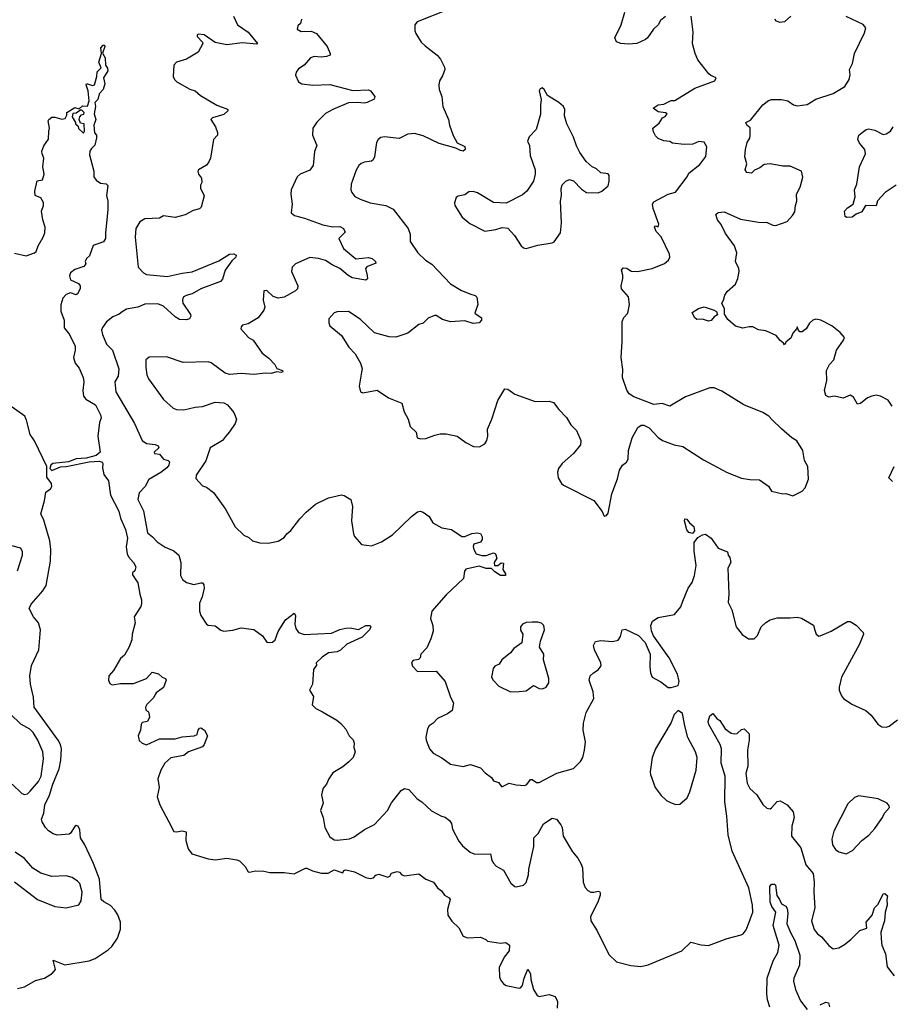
# Model space of a CAD drawing. Extents: x 2087054 to 2277909, y 548907 to 753496.
# Tile 355 of 444: x 2204251 to 2210331, y 711543 to 718412. Entities that reach past the tile are written whole.
import ezdxf

# ---------------------------------------------------------------- set-up
doc = ezdxf.new("R2010")
doc.units = 0

msp = doc.modelspace()

# ---------------------------------------------------------------- linework, layer by layer
at = {"layer": '0CON20XD'}
for points in [[(2205741.2, 718435), (2205771.4, 718375), (2205844.4, 718325), (2205910, 718245), (2205905, 718241.2), (2205805, 718251.1), (2205695.6, 718235.6), (2205615, 718252), (2205538.8, 718305), (2205498.8, 718311.2), (2205490, 718305), (2205490, 718295), (2205526.7, 718255), (2205527.5, 718245), (2205495.6, 718184.4), (2205413.6, 718136.4), (2205343.6, 718116.4), (2205326, 718095), (2205320.6, 718015), (2205330, 717995), (2205347.6, 717977.6), (2205437.3, 717927.3), (2205475.7, 717915.7), (2205512.4, 717882.4), (2205625, 717816), (2205656.2, 717803.8), (2205695, 717790), (2205702.5, 717785), (2205703.3, 717775), (2205675, 717750.8), (2205595, 717726.2), (2205583.3, 717715), (2205616.2, 717665), (2205630, 717625), (2205630, 717605), (2205602.5, 717575), (2205582.5, 717445), (2205570.7, 717419.3), (2205553.9, 717396.1), (2205497.5, 717365), (2205493.3, 717355), (2205497.5, 717335), (2205520, 717305), (2205522.5, 717275), (2205513, 717257), (2205513, 717237), (2205538.3, 717181.7), (2205517.3, 717102.7), (2205505, 717091.2), (2205460.5, 717079.5), (2205405, 717049.2), (2205335, 717031.4), (2205255, 717043.8), (2205225, 717028), (2205125, 717023.1), (2205089.3, 717000.7), (2205061.5, 716955), (2205055.5, 716895), (2205076.9, 716685), (2205114.5, 716645), (2205135, 716633.2), (2205280.3, 716620.3)], [(2207235, 718480), (2207023.9, 718396.1), (2207007.5, 718375), (2207006.7, 718335), (2207013.3, 718315), (2207052.5, 718255), (2207078.3, 718228.3), (2207162.5, 718165), (2207186.1, 718136.1), (2207215, 718080), (2207216.4, 718063.6), (2207200.7, 718019.3), (2207180, 717985), (2207174, 717955), (2207178, 717925), (2207196, 717875), (2207202.2, 717805), (2207242.2, 717715), (2207248.1, 717675), (2207275, 717603.8), (2207302.7, 717552.7), (2207355, 717526.7), (2207358.8, 717505), (2207345, 717494.2), (2207325, 717498), (2207294.2, 717514.2), (2207177.8, 717547.8), (2207065, 717600.6), (2207005, 717618.1), (2206957.9, 717612.1), (2206897.6, 717582.4), (2206795.8, 717594.2), (2206770.9, 717589.1), (2206751.2, 717575), (2206740, 717555), (2206726.9, 717455), (2206717.5, 717435), (2206704.4, 717425.6), (2206655, 717417.1), (2206632.7, 717407.3), (2206616.5, 717393.5), (2206597.4, 717362.6), (2206563.1, 717265), (2206561.9, 717225), (2206568.6, 717205), (2206588.5, 717178.5), (2206625, 717158.6), (2206695, 717134.4), (2206805, 717115.6), (2206855, 717090), (2206961.4, 716955), (2206974.2, 716915), (2206974.3, 716865), (2207028.6, 716785), (2207082.5, 716735), (2207126.8, 716706.8), (2207255, 716568), (2207333.2, 716523.2), (2207397.1, 716497.1), (2207428.3, 716488.3), (2207438.8, 716475), (2207446.7, 716425), (2207426.7, 716365), (2207471.5, 716331.5), (2207471.5, 716315), (2207455, 716296.5), (2207415, 716291.5), (2207355, 716310.5), (2207255, 716304.7), (2207199.3, 716319.3), (2207155, 716347.5), (2207145, 716347.5), (2207099.5, 716330.5), (2207066.1, 716293.9), (2207034.3, 716285.7), (2206958, 716225), (2206875, 716197.8), (2206829.1, 716199.1), (2206725, 716227.5), (2206625, 716322), (2206545, 716376.2), (2206465, 716373.8), (2206444.2, 716365.8), (2206406.7, 716325), (2206406.4, 716296.4), (2206413.3, 716275), (2206495, 716207.5), (2206547, 716127), (2206590.7, 716080.7), (2206628.8, 716015), (2206638.8, 715975), (2206635, 715952.5), (2206620, 715855), (2206627.5, 715815), (2206645, 715808.8), (2206745, 715826.2), (2206823.9, 715773.9), (2206916.1, 715736.1), (2206933.3, 715675), (2206960, 715625), (2206975, 715572.5), (2207016.7, 715535), (2207022.5, 715495), (2207047, 715487), (2207085, 715490), (2207145.9, 715514.1), (2207185, 715522.5), (2207225, 715522.9), (2207302.5, 715505), (2207363, 715463), (2207417.5, 715435), (2207458.8, 715431.2), (2207495, 715453.3), (2207508.8, 715475), (2207515.7, 715505), (2207513.8, 715555), (2207545.5, 715624.5), (2207585.7, 715755), (2207634.5, 715835.5), (2207655, 715834.3), (2207705, 715799.2), (2207847.1, 715747.1), (2207945, 715750), (2207975, 715742), (2208011.4, 715691.4), (2208065.4, 715635.4), (2208096, 715585), (2208136, 715545), (2208166.2, 715475), (2208163.8, 715445), (2208115, 715386), (2208035.6, 715314.4), (2208010, 715280), (2208002.5, 715255), (2208006, 715215), (2208031.2, 715175), (2208045, 715163.8), (2208255, 715056.7), (2208315, 714980), (2208328.3, 714948.3), (2208345, 714952.5), (2208355, 714970), (2208380.6, 715105), (2208421.4, 715208.6), (2208435, 715268.8), (2208455, 715304), (2208483.8, 715325), (2208496, 715345), (2208496.9, 715405), (2208524.4, 715495.6), (2208562.3, 715567.7), (2208585, 715582.5), (2208605, 715582.5), (2208642.5, 715565), (2208705, 715496.7), (2208735, 715476.2), (2208815.7, 715445.7), (2208876.7, 715435), (2209020.7, 715340.7), (2209185, 715252.5), (2209285, 715213.1), (2209345, 715203.1), (2209412.3, 715202.3), (2209475, 715157.5), (2209495, 715123.3), (2209573.9, 715103.9), (2209595, 715106.7), (2209645, 715090), (2209708.3, 715121.7), (2209730, 715145), (2209753, 715207), (2209747.5, 715295), (2209725.9, 715335.9), (2209713.3, 715405), (2209673, 715473), (2209637.5, 715495), (2209565, 715556.2), (2209500.4, 715620.4), (2209476, 715645), (2209435, 715670.8), (2209303.3, 715725), (2209149.7, 715819.7), (2209095, 715843.8), (2209065, 715843.3), (2208895, 715781.2), (2208785, 715716.2), (2208733, 715733), (2208675, 715726.7), (2208535, 715780), (2208502.3, 715802.3), (2208486.1, 715826.1), (2208456.7, 715915), (2208457.7, 715972.3), (2208445.7, 716055), (2208452.9, 716165), (2208452.9, 716305), (2208465.6, 716334.4), (2208494, 716365), (2208504.2, 716425.8), (2208497.8, 716477.8), (2208447.8, 716535), (2208445.5, 716555), (2208458.5, 716605), (2208458.2, 716628.2), (2208449.2, 716665), (2208459.5, 716680.5), (2208485, 716678.6), (2208517.1, 716657.1), (2208560, 716655), (2208663.9, 716676.1), (2208748.3, 716711.7), (2208776.7, 716735), (2208786, 716755), (2208784.2, 716775), (2208725.9, 716895.9), (2208690, 716935), (2208680, 716965), (2208685, 716972.5), (2208705, 716967.5), (2208709.2, 716985), (2208670, 717095), (2208665.8, 717125), (2208675, 717141.2), (2208773.3, 717195), (2208825, 717208), (2208906, 717315), (2208919.2, 717340.8), (2208995, 717401.2), (2209036.1, 717456.1), (2209044, 717525), (2209025, 717556), (2208987.7, 717562.3), (2208945.9, 717544.1), (2208885, 717542), (2208805, 717551.2), (2208785, 717562.5), (2208745, 717566.2), (2208705, 717583.8), (2208685, 717602.5), (2208671.7, 717628.3), (2208667.5, 717655), (2208711.2, 717688.8), (2208734.1, 717725.9), (2208753, 717737), (2208767.5, 717755), (2208755, 717762.5), (2208705, 717768.8), (2208670, 717795), (2208705, 717816.7), (2208745, 717823.3), (2208795, 717846.7), (2208821.7, 717848.3), (2208961.2, 717935), (2209100, 717985), (2209110, 718005), (2209071.7, 718021.7), (2209057.5, 718035), (2208982.4, 718132.4), (2208962.9, 718175), (2208944.3, 718245), (2208948.6, 718325), (2208935.8, 718435)], [(2208445, 718246), (2208415, 718256.2), (2208402.5, 718285), (2208445.6, 718375), (2208472.9, 718465)], [(2208755.8, 718434.2), (2208721.2, 718405), (2208703.8, 718375), (2208671.2, 718345), (2208631.2, 718285), (2208617, 718273), (2208555, 718246.2), (2208495, 718241.2), (2208445, 718246)], [(2209840, 716315), (2209805, 716323.3), (2209783.9, 716316.1), (2209760, 716295), (2209736.7, 716255), (2209710, 716235), (2209692.5, 716235), (2209682.5, 716245), (2209675, 716270), (2209672.5, 716257.5), (2209644, 716225), (2209630.7, 716189.3), (2209597.5, 716165), (2209585, 716142.5), (2209580, 716155), (2209555, 716173.3), (2209527.3, 716207.3), (2209455, 716241.2), (2209405, 716248.8), (2209365, 716268.8), (2209340.5, 716269.5), (2209295, 716259.2), (2209242.9, 716272.9), (2209190.9, 716320.9), (2209167.9, 716357.9), (2209166.9, 716395), (2209149.2, 716435), (2209161.2, 716455), (2209169.3, 716490.7), (2209186.7, 716515), (2209245, 716567.5), (2209261.2, 716605), (2209270, 716655), (2209266.4, 716676.4), (2209243.3, 716725), (2209252.5, 716785), (2209236, 716835), (2209175, 716920), (2209145, 716982), (2209118, 717015), (2209107.5, 717052.5), (2209123.6, 717066.4), (2209165, 717070.8), (2209279.2, 717019.2), (2209405, 716998.1), (2209465, 716997.1), (2209505, 716978), (2209525, 716976), (2209605, 717003.8), (2209642.5, 717045), (2209657.7, 717072.3), (2209662, 717115), (2209672, 717145), (2209670, 717195), (2209695, 717242.5), (2209713.6, 717313.6), (2209703.9, 717353.9), (2209625, 717390), (2209575, 717390), (2209485, 717407.1), (2209445, 717400.8), (2209412.7, 717377.3), (2209377.7, 717362.3), (2209355, 717342), (2209322.5, 717345), (2209312, 717365), (2209323.3, 717405), (2209310, 717455), (2209314, 717505), (2209325.9, 717554.1), (2209343.9, 717586.1), (2209347.5, 717605), (2209347, 717657), (2209323.3, 717675), (2209316.7, 717695), (2209349.3, 717710.7), (2209435, 717817.5), (2209475, 717847.1), (2209495.8, 717854.2), (2209565, 717854.4), (2209608.8, 717845), (2209648.7, 717818.7), (2209675, 717811.5), (2209745, 717820.9), (2209805, 717856.9), (2209925, 717896), (2210006.7, 717945), (2210036.7, 717995), (2210043.6, 718026.4), (2210038.8, 718065), (2210059.2, 718105), (2210073.6, 718176.4), (2210145, 718320), (2210153.8, 718355), (2210135, 718378.8), (2210015, 718434.2)], [(2209630, 718435), (2209585, 718396), (2209553, 718393), (2209531.2, 718401.2), (2209518.8, 718415)], [(2206217.5, 718415), (2206210, 718385), (2206191.7, 718368.3), (2206186.7, 718345), (2206215, 718330), (2206285, 718332), (2206321.2, 718315), (2206395.8, 718225), (2206417.5, 718175), (2206416.1, 718163.9), (2206390, 718155), (2206355, 718149.2), (2206305, 718155.6), (2206280, 718145), (2206235.5, 718094.5), (2206195, 718068.8), (2206178.8, 718045), (2206173.9, 718023.9), (2206195, 717977.5), (2206220, 717965), (2206295.8, 717955.8), (2206415, 717960), (2206575, 717918.5), (2206683, 717923), (2206697.5, 717915), (2206728.6, 717875), (2206723, 717857), (2206675, 717833.3), (2206655, 717828.1), (2206604.5, 717834.5), (2206545, 717830.6), (2206435, 717786), (2206385, 717756.7), (2206323, 717697), (2206296, 717655), (2206293.1, 717605), (2206322.9, 717535), (2206307.9, 717492.1), (2206299.2, 717395), (2206275, 717361.2), (2206207.5, 717335), (2206186.7, 717315), (2206145.6, 717225), (2206141.9, 717195), (2206151.4, 717125), (2206144.2, 717064.2), (2206167.5, 717045), (2206237.4, 717027.4), (2206365, 716981.4), (2206435, 716966.7), (2206485, 716967.8), (2206510, 716955), (2206521.7, 716928.3), (2206476.7, 716885), (2206509.2, 716815), (2206595, 716744.3), (2206685, 716753.6), (2206709.2, 716745), (2206733.3, 716725), (2206735, 716713.3), (2206673.5, 716686.5), (2206663.4, 716676.6), (2206674.1, 716625.9), (2206677.1, 716602.9), (2206665.8, 716594.2), (2206570.6, 716610.6), (2206539.4, 716629.4), (2206485, 716676.2), (2206430.3, 716700.3), (2206385, 716731.9), (2206336.4, 716746.4), (2206275, 716752.9), (2206175, 716707.5), (2206152, 716685), (2206146, 716655), (2206190.6, 716555), (2206188.6, 716535), (2206175, 716519.2), (2206095, 716476), (2206055, 716470), (2206019.5, 716479.5), (2205975, 716522.5), (2205955, 716520), (2205950, 716455), (2205960, 716405), (2205953.3, 716385), (2205915, 716331.2), (2205845, 716288.8), (2205805, 716280), (2205795, 716270), (2205793.3, 716255), (2205846.7, 716195), (2205880, 716175), (2205941.2, 716085), (2205989.2, 716049.2), (2206030, 716005), (2206045, 715977.5), (2206083.3, 715965), (2206086.2, 715955), (2206075, 715950), (2206043.8, 715953.8)], [(2204422.5, 717335), (2204412.5, 717385), (2204420, 717445), (2204406.7, 717475), (2204406.4, 717493.6), (2204419.3, 717530.7), (2204453, 717577), (2204453.8, 717635), (2204460, 717655), (2204450, 717705), (2204453.3, 717715), (2204475, 717732.5), (2204495, 717732.5), (2204545, 717717.5), (2204567, 717723), (2204580, 717745), (2204580, 717765), (2204635, 717800), (2204665, 717790), (2204688.3, 717811.7), (2204725, 717807.5), (2204736.2, 717845), (2204728.1, 717915), (2204713.9, 717956.1), (2204716.7, 717963.3), (2204725, 717964), (2204758, 717952), (2204772, 717958), (2204790, 718015), (2204792, 718048), (2204820, 718075), (2204804, 718115), (2204822.5, 718175), (2204816.2, 718215), (2204832.5, 718235), (2204843, 718233), (2204843.8, 718225), (2204828.3, 718178.3), (2204846.2, 718145), (2204850, 718095), (2204863.9, 718073.9), (2204866.7, 718055), (2204836.2, 718005), (2204843.8, 717965), (2204833.3, 717925), (2204806.4, 717893.6), (2204796.7, 717855), (2204776.2, 717835), (2204780.8, 717805), (2204770.8, 717755), (2204782.5, 717715), (2204768.8, 717675), (2204772.5, 717622.5), (2204786.7, 717606.7), (2204787.7, 717587.7), (2204775, 717536.7), (2204752.5, 717512.5), (2204740, 717495), (2204738.3, 717468.3), (2204767.1, 717355), (2204768, 717315), (2204785, 717291.2), (2204815, 717271.2), (2204855, 717266.2), (2204865.8, 717255), (2204856.2, 717185), (2204866.2, 717145), (2204865.8, 717085), (2204848.6, 716925), (2204850, 716885), (2204835, 716861.2), (2204763.6, 716836.4), (2204737.5, 716765), (2204717.5, 716745), (2204707.5, 716725), (2204711.7, 716708.3), (2204699.3, 716690.7), (2204635, 716668.8), (2204606, 716645), (2204598, 716625), (2204605, 716597.5), (2204661.7, 716571.7), (2204673.3, 716555), (2204673.3, 716535), (2204655, 716500), (2204645, 716492.5), (2204605, 716506.2), (2204574.5, 716495.5), (2204552, 716468), (2204538, 716422), (2204538, 716378), (2204560, 716315), (2204561.7, 716261.7), (2204598.8, 716215), (2204638.8, 716135), (2204638.8, 716105), (2204626.7, 716055), (2204637.5, 716015), (2204665, 715980), (2204693.8, 715915), (2204699.2, 715885), (2204691.8, 715825), (2204695.8, 715785), (2204711.2, 715765), (2204780, 715725), (2204815.7, 715654.3), (2204818.1, 715635), (2204807.6, 715602.4), (2204796.9, 715505), (2204812.2, 715395), (2204785, 715372.2), (2204715, 715353.1), (2204645, 715347.8), (2204592.2, 715327.8), (2204482.5, 715315), (2204468.6, 715305), (2204461.7, 715281.7), (2204475, 715266.2), (2204535, 715291.9), (2204575, 715294.4), (2204735, 715328.1), (2204805, 715332.9), (2204826.2, 715325), (2204832, 715315), (2204828.8, 715285), (2204837.6, 715237.6), (2204870.8, 715195), (2204884.5, 715094.5), (2204943, 714983), (2204954.2, 714935), (2204989.5, 714855), (2205002.2, 714795), (2204992.7, 714735), (2205000, 714685), (2205010, 714665), (2205045.8, 714625), (2205060, 714595), (2205053.6, 714566.4), (2205038.3, 714551.7), (2205038.3, 714538.3), (2205075, 714482.5), (2205088.1, 714405), (2205101.4, 714365), (2205101.7, 714338.3), (2205095, 714317.5), (2205050, 714245), (2205056.2, 714205), (2205035.8, 714125), (2205034.2, 714085), (2205015, 714037.5), (2204982.3, 713977.7), (2204953.8, 713955), (2204905, 713871.2), (2204872.5, 713835), (2204870, 713805), (2204880.5, 713780.5), (2204895, 713770.8), (2204955, 713780), (2205045, 713780.8), (2205135, 713816.7), (2205175, 713860), (2205219.3, 713849.3), (2205244, 713824), (2205267.5, 713815), (2205272.5, 713805), (2205255, 713752.5), (2205202.5, 713715), (2205196, 713704), (2205185.9, 713684.1), (2205137.5, 713635), (2205127.5, 713615), (2205130, 713595), (2205146.4, 713586.4), (2205152.5, 713575), (2205157.5, 713545), (2205142.5, 713515), (2205105, 713507.5), (2205098.8, 713495), (2205094.2, 713455), (2205078.1, 713415), (2205083.8, 713383.8), (2205105, 713364), (2205135, 713352.9), (2205225.6, 713394.4), (2205335, 713395.6), (2205385, 713409.1), (2205467.5, 713415), (2205488.8, 713425), (2205496, 713455), (2205505, 713468.8), (2205515, 713471.2), (2205540, 713455), (2205560, 713415), (2205538.2, 713355), (2205525, 713339.6), (2205428.8, 713305), (2205395, 713278), (2205305, 713261.4), (2205264.5, 713225), (2205236.2, 713175), (2205214.6, 713115), (2205224.5, 713055), (2205210.2, 712990.2), (2205228.5, 712935), (2205291.5, 712815), (2205325, 712748.8), (2205345, 712746), (2205385, 712753.8), (2205412.5, 712745), (2205408.8, 712685), (2205426.4, 712626.4), (2205451.7, 712591.7), (2205565, 712557.5), (2205615, 712550), (2205695, 712561.2), (2205765, 712551.2), (2205785, 712543.3), (2205823.3, 712505), (2205845, 712467.5), (2205853.9, 712463.9), (2205895, 712473.3), (2205955, 712472.5), (2205995, 712463.3), (2206095, 712463.3), (2206165, 712452.5), (2206245, 712492.5), (2206255, 712492.5), (2206293, 712473), (2206355, 712457.5), (2206401.7, 712458.3), (2206445, 712480), (2206505, 712460), (2206512.5, 712475), (2206525, 712480), (2206587.3, 712467.3), (2206665, 712426.7), (2206695, 712420), (2206720, 712425), (2206735, 712442.5), (2206755, 712450), (2206819.3, 712430.7), (2206833, 712437), (2206845, 712457.5), (2206885, 712468.8), (2206900, 712465), (2206917, 712447), (2206935, 712440), (2207035, 712452.5), (2207085, 712416.7), (2207137.5, 712395), (2207166.1, 712356.1), (2207194, 712334), (2207213.3, 712305), (2207246.7, 712285), (2207253.3, 712275), (2207234.3, 712205), (2207237.5, 712165), (2207265, 712123.3), (2207315, 712076.2), (2207345, 712018.8), (2207375, 712006), (2207465, 712010), (2207502.5, 711995), (2207515, 711983.8), (2207605, 711968.8), (2207643, 711973), (2207667.5, 711955), (2207666.2, 711915), (2207629.5, 711870.5), (2207595, 711800), (2207598.6, 711735), (2207604.5, 711714.5), (2207625, 711686.2), (2207645, 711674), (2207734.2, 711654.2), (2207745, 711657.5), (2207758.9, 711675), (2207770, 711725), (2207795, 711787.5), (2207814.2, 711755), (2207816.5, 711715), (2207835.6, 711645.6), (2207860, 711605), (2207875, 711596.2), (2207945, 711611.2), (2207985, 711596.2), (2208002.7, 711562.7), (2208000, 711515)], [(2207785, 716814.4), (2207865, 716837.5), (2207965.9, 716854.1), (2207978.6, 716861.4), (2208023.8, 716925), (2208030, 716995), (2208023.8, 717145), (2208030, 717185), (2208027.5, 717235), (2208035, 717260), (2208060, 717285), (2208085, 717297.5), (2208115, 717287.5), (2208170.3, 717230.3), (2208205, 717205.8), (2208285, 717203.3), (2208312.5, 717215), (2208355, 717252.5), (2208363.3, 717285), (2208362.5, 717325), (2208356.4, 717336.4), (2208305, 717343.3), (2208275, 717371.2), (2208243.3, 717385), (2208202.7, 717422.7), (2208158.8, 717485), (2208135, 717532.5), (2208115, 717592.5), (2208066.7, 717685), (2208050.5, 717740.5), (2208054, 717785), (2208043.8, 717805), (2208012.5, 717835), (2207933.6, 717883.6), (2207910, 717925), (2207895, 717936.7), (2207880.5, 717929.5), (2207873.8, 717915), (2207887.5, 717855), (2207883.6, 717816.4), (2207883.6, 717753.6), (2207853.9, 717646.1), (2207805, 717593.3), (2207794, 717565), (2207806.2, 717535), (2207812.5, 717465), (2207845.8, 717365), (2207846, 717335), (2207836, 717285), (2207789.2, 717215), (2207759.1, 717190.9), (2207645, 717132), (2207556.1, 717136.1), (2207445, 717204.2), (2207415, 717212.5), (2207385, 717210), (2207355, 717190), (2207309.3, 717180.7), (2207295, 717170), (2207283.3, 717135), (2207286.7, 717115), (2207336.7, 717035), (2207390.3, 716990.3), (2207496.4, 716936.4), (2207573, 716947), (2207617, 716963), (2207655, 716956.7), (2207702, 716905), (2207748.8, 716835), (2207765, 716820), (2207785, 716814.4)], [(2204695, 717620), (2204702.5, 717635), (2204700, 717685), (2204675, 717690), (2204666.7, 717715), (2204670, 717735), (2204681.7, 717748.3), (2204698.3, 717751.7), (2204700, 717765), (2204685, 717780), (2204675, 717780), (2204645, 717760), (2204621.7, 717758.3), (2204617.5, 717735), (2204640, 717695), (2204640, 717685), (2204658.3, 717668.3), (2204661.7, 717651.7), (2204695, 717620)], [(2210365, 717257.5), (2210288.8, 717205), (2210235, 717147.5), (2210225, 717112.5), (2210150, 717115), (2210125, 717072), (2210085, 717056), (2210057.5, 717035), (2210021.2, 717031.2), (2210009.3, 717039.3), (2210004.4, 717075), (2210025, 717100), (2210065.7, 717124.3), (2210079.2, 717175), (2210073.8, 717225), (2210091.2, 717265), (2210110, 717385), (2210150, 717475), (2210146, 717505), (2210109.6, 717549.6), (2210098.5, 717575), (2210104.3, 717605), (2210128, 717625), (2210155.5, 717644.5), (2210175, 717650.6), (2210215, 717640), (2210275, 717611.4), (2210295, 717614.3), (2210325.3, 717634.7), (2210345, 717664)], [(2204215, 716783.3), (2204295, 716764), (2204355, 716784), (2204366, 716795), (2204380, 716835), (2204415.7, 716895), (2204425.8, 716925), (2204427.5, 716965), (2204411.9, 717015), (2204404, 717075), (2204416.2, 717115), (2204415.9, 717135.9), (2204399.3, 717169.3), (2204360, 717185), (2204357.5, 717215), (2204373, 717287), (2204410, 717295), (2204422.5, 717335)], [(2205280.3, 716620.3), (2205383.2, 716643.2), (2205455, 716652.3), (2205639.6, 716730.4), (2205715, 716776.1), (2205745, 716778.5), (2205760, 716770), (2205759.2, 716755), (2205730.5, 716729.5), (2205683.3, 716665), (2205665, 716602.5), (2205651.2, 716585), (2205515, 716533.1), (2205455, 716498.2), (2205412.4, 716487.6), (2205392.2, 716475), (2205385.5, 716455), (2205390, 716435), (2205442.5, 716355), (2205444.3, 716344.3), (2205434.7, 716325.3), (2205415, 716318.5), (2205365, 716319.4), (2205335, 716338.1), (2205255, 716411.9), (2205215, 716428.2), (2205125, 716427.3), (2205074.6, 716405.4), (2204996.8, 716393.2), (2204966.4, 716373.6), (2204945, 716358), (2204900.3, 716339.7), (2204855.6, 716304.4), (2204828, 716265), (2204822.5, 716245), (2204827.5, 716215), (2204857.4, 716147.4), (2204899.2, 716105), (2204941.5, 715975), (2204937.1, 715925), (2204914.7, 715885), (2204921.8, 715815), (2205051.4, 715595), (2205104.4, 715475), (2205135, 715456), (2205195, 715448.9), (2205217.9, 715437.9), (2205222, 715425), (2205190, 715395), (2205192, 715385), (2205225, 715380.8), (2205255, 715346.2), (2205287.5, 715337.5), (2205296, 715326), (2205292, 715305), (2205278, 715285), (2205236.4, 715253.6), (2205151.1, 715205), (2205126.9, 715155), (2205085, 715111.4), (2205075.3, 715065), (2205114.3, 714985), (2205141.6, 714831.6), (2205176.9, 714805), (2205209.3, 714769.3), (2205265, 714731.8), (2205326, 714706), (2205360, 714675), (2205374.7, 714625), (2205373.1, 714535), (2205386.8, 714506.8), (2205415, 714485.8), (2205465, 714470.6), (2205515, 714484), (2205525, 714482), (2205535, 714470), (2205538.6, 714445), (2205524, 714385), (2205505, 714340), (2205504.4, 714285), (2205514.3, 714255), (2205554.6, 714194.6), (2205565, 714187.5), (2205615, 714182.5), (2205655, 714152), (2205675, 714146), (2205737.7, 714152.3), (2205795, 714170), (2205885, 714156.7), (2205943.9, 714113.9), (2205975, 714070), (2205995, 714067.5), (2206015, 714070), (2206033.3, 714085), (2206055, 714143.3), (2206105.7, 714225), (2206165, 714272.5), (2206175.8, 714255), (2206169.2, 714195), (2206178, 714165), (2206196.4, 714136.4), (2206235, 714123.3), (2206425, 714131.1), (2206485, 714156.5), (2206525, 714165.6), (2206555, 714168.6), (2206615, 714158.1), (2206665, 714184.2), (2206696, 714186), (2206699.2, 714175), (2206691.4, 714155), (2206640, 714105), (2206533.9, 714056.1), (2206487.7, 714012.3), (2206465, 714002.5), (2206405, 713995.6), (2206360, 713965), (2206320, 713925), (2206321.7, 713908.3), (2206300.7, 713879.3), (2206293.3, 713775), (2206272.5, 713735), (2206299.3, 713689.3), (2206291.7, 713631.7), (2206315.9, 713605.9), (2206364.2, 713584.2), (2206463.3, 713525), (2206491.4, 713501.4), (2206525, 713462.5), (2206550, 713415), (2206577.7, 713387.7), (2206583.8, 713365), (2206581.2, 713335), (2206591.2, 713305), (2206576.7, 713265), (2206546.2, 713235), (2206505, 713200), (2206435, 713157.5), (2206406.2, 713115), (2206391.2, 713078.8), (2206368.8, 713051.2), (2206360, 713025), (2206356.2, 713005), (2206366.7, 712945), (2206350, 712895), (2206367, 712847), (2206380, 712775), (2206415, 712710), (2206445, 712691.2), (2206465, 712687.5), (2206552.3, 712697.7), (2206585, 712712), (2206655, 712761.4), (2206725, 712797.5), (2206815.7, 712895), (2206845, 712948.8), (2206911.2, 713035), (2206935, 713049.2), (2206965, 713042), (2207024, 712975), (2207055.8, 712955), (2207123, 712893), (2207194.3, 712854.3), (2207217.9, 712847.9), (2207250, 712825), (2207262, 712805), (2207270, 712765), (2207315, 712680), (2207338.8, 712648.8), (2207394.2, 712605), (2207425, 712590), (2207535, 712592.5), (2207544.2, 712545), (2207555, 712526.2), (2207575, 712506.7), (2207625, 712478.8), (2207677, 712387), (2207705, 712363.8), (2207715, 712361.2), (2207765.8, 712374.2), (2207785, 712393.3), (2207800, 712445), (2207801.4, 712485), (2207837.4, 712642.6), (2207838.1, 712705), (2207868.6, 712735), (2207905, 712800.8), (2207965, 712841.9), (2207995, 712834.4), (2208025.5, 712795), (2208034.4, 712775), (2208042.9, 712715), (2208106.9, 712606.9), (2208145, 712561.2), (2208164.3, 712525), (2208177.1, 712495), (2208182.5, 712395), (2208195, 712357.5), (2208215, 712336.2), (2208235.9, 712325.9), (2208256.1, 712323.9), (2208285, 712332.5), (2208295, 712330), (2208299.3, 712319.3), (2208300, 712305), (2208283.9, 712256.1), (2208232.9, 712155), (2208234.5, 712124.5), (2208278.6, 712055), (2208360.3, 711890.3), (2208415, 711838.8), (2208515, 711814), (2208583.9, 711806.1), (2208635, 711818), (2208870, 711915), (2208933.6, 711976.4), (2209005, 711957.5), (2209055, 711952.5), (2209185, 712001.2), (2209283.6, 712026.4), (2209296.4, 712033.6), (2209317.3, 712062.7), (2209340, 712115), (2209364.3, 712185), (2209362.7, 712235), (2209338.1, 712355), (2209221.7, 712611.7), (2209192.7, 712725), (2209184.5, 712855), (2209168.8, 712955), (2209171.5, 713135), (2209143.1, 713225), (2209146.8, 713325), (2209136.2, 713355), (2209058.9, 713495), (2209053.6, 713515), (2209065, 713554), (2209085, 713572), (2209115, 713536.7), (2209135, 713523.3), (2209171.2, 713465), (2209213.8, 713435), (2209235, 713429.4), (2209255, 713432.9), (2209285, 713459.2), (2209304.2, 713464.2), (2209339.4, 713429.4), (2209340, 713385), (2209327.5, 713315), (2209330, 713205), (2209317, 713153), (2209324.7, 713084.7), (2209345, 713049.2), (2209392.5, 713005), (2209435.5, 712935.5), (2209461.7, 712911.7), (2209485, 712907.5), (2209495, 712912.5), (2209535, 712957.5), (2209555, 712963.3), (2209605.4, 712935), (2209645.5, 712885), (2209652.5, 712845), (2209636.7, 712785), (2209634.4, 712715), (2209700.6, 712635), (2209734.7, 712514.7), (2209785.5, 712455), (2209793.2, 712395), (2209790, 712325), (2209796.6, 712215), (2209774, 712124), (2209793.6, 712065), (2209815, 712034.4), (2209843.2, 712013.2), (2209895, 711953.1), (2209925, 711930.8), (2209965, 711937.1), (2210005, 711960.6), (2210049.2, 711995), (2210112.5, 712057.5), (2210160, 712075), (2210155.7, 712115), (2210198, 712165), (2210214.3, 712215), (2210238.7, 712241.3), (2210275, 712312.5), (2210285, 712316.7), (2210305, 712300), (2210299.2, 712275), (2210302, 712235), (2210287.5, 712185), (2210282.5, 712125), (2210258.5, 712045), (2210259.4, 711999.4), (2210265.8, 711955), (2210291.4, 711895), (2210302, 711805), (2210351.2, 711741.2)], [(2209055, 716309.4), (2209015, 716322), (2208975, 716319.2), (2208957.5, 716335), (2208942, 716368), (2208985, 716395.8), (2209025, 716407.8), (2209095, 716385.7), (2209112, 716375), (2209117.5, 716352.5), (2209095, 716338.8), (2209075, 716314.2), (2209055, 716309.4)], [(2210336.7, 715715), (2210308.3, 715758.3), (2210255, 715786.2), (2210225, 715791.2), (2210195, 715786.2), (2210165, 715773.3), (2210115, 715733.8), (2210095, 715730), (2210067.3, 715777.3), (2210045, 715793.3), (2209995, 715771.9), (2209935, 715784.2), (2209895, 715777.1), (2209875, 715790.8), (2209864.5, 715825), (2209880.8, 715895), (2209879.2, 715965), (2209900, 716005), (2209930.3, 716039.7), (2209948.6, 716105), (2209996.7, 716175), (2210003.3, 716195), (2209975, 716230), (2209915, 716276.7), (2209840, 716315)], [(2206043.8, 715953.8), (2206005, 715942.2), (2205965, 715945.4), (2205885, 715936.7), (2205795, 715943.1), (2205715, 715935.6), (2205684.5, 715944.5), (2205586.6, 716016.6), (2205565, 716025.8), (2205390.5, 716020.5), (2205275, 716060), (2205155, 716057.5), (2205131.7, 716038.3), (2205131.2, 715985), (2205138.8, 715935), (2205150, 715905), (2205255, 715762.5), (2205321.7, 715701.7), (2205345, 715691.2), (2205395, 715689.2), (2205475, 715708.5), (2205526.1, 715713.9), (2205615, 715743.5), (2205675, 715738.5), (2205700.8, 715725), (2205745, 715672), (2205764.4, 715625), (2205755, 715594.2), (2205715, 715535.6), (2205685.5, 715504.5), (2205666, 715475), (2205580.6, 715425), (2205548.5, 715335), (2205481.2, 715235), (2205480.7, 715210.7), (2205525, 715160), (2205555, 715150), (2205603.9, 715113.9), (2205687.6, 714997.6), (2205754.2, 714874.2), (2205813.3, 714815), (2205848.8, 714798.8), (2205875, 714776.2), (2205925, 714762), (2205985, 714760), (2206055, 714774.2), (2206095, 714800), (2206113.8, 714825), (2206142.1, 714847.9), (2206205, 714930), (2206248.8, 714975), (2206315, 715031.2), (2206405, 715076.7), (2206495, 715096.7), (2206515, 715093.3), (2206560, 715065), (2206572.5, 715015), (2206565.8, 714915), (2206580, 714825), (2206586.4, 714806.4), (2206635, 714750), (2206705, 714740), (2206775, 714770), (2206851.5, 714818.5), (2206984.4, 714945.6), (2207025, 714978), (2207045, 714983.8), (2207066.1, 714976.1), (2207106.4, 714946.4), (2207131.7, 714901.7), (2207195, 714866.7), (2207262.5, 714855), (2207335, 714806.7), (2207355, 714806.7), (2207405, 714826.7), (2207445, 714831.2), (2207465, 714826.7), (2207476, 714805), (2207477.5, 714785), (2207465, 714767.5), (2207418.3, 714751.7), (2207414.4, 714735.6), (2207418.6, 714715), (2207435, 714686), (2207475, 714674.5), (2207505.5, 714674.5), (2207555, 714692.5), (2207570, 714685), (2207580, 714655), (2207561.2, 714625), (2207562.5, 714605), (2207586.4, 714603.6), (2207608.3, 714621.7), (2207625, 714620), (2207621.2, 714575), (2207640, 714545), (2207640, 714535), (2207605, 714534.2), (2207565, 714558.8), (2207542.5, 714582.5), (2207505, 714583.8), (2207455, 714598.8), (2207362.3, 714577.7), (2207353.8, 714565), (2207347.3, 714512.7), (2207225, 714399.2), (2207126.9, 714285), (2207116.7, 714235), (2207133.1, 714185), (2207134.4, 714145.6), (2207118.7, 714091.3), (2207090.7, 714029.3), (2207050, 713985), (2207045, 713960), (2207031.7, 713948.3), (2206995, 713940), (2206983.6, 713926.4), (2206991.7, 713901.7), (2207025, 713863.3), (2207155, 713867.5), (2207218.8, 713795), (2207256, 713685), (2207276.7, 713645), (2207267.7, 713592.3), (2207235, 713568.8), (2207165, 713536.2), (2207135, 713503.3), (2207107.5, 713485), (2207096.4, 713463.6), (2207084.2, 713405.8), (2207087.1, 713385), (2207109.2, 713325), (2207135, 713294), (2207195, 713262), (2207255, 713218), (2207345, 713202.5), (2207395, 713216), (2207465, 713193.3), (2207498.3, 713158.3), (2207542.5, 713125), (2207555, 713102.5), (2207590.7, 713090.7), (2207615, 713060), (2207665, 713086.2), (2207715, 713073.8), (2207775, 713068), (2207788, 713075), (2207815, 713110), (2207825, 713111.2), (2207855, 713091.2), (2207875, 713090), (2207997.5, 713155), (2208115, 713188), (2208163.2, 713236.8), (2208178.6, 713265), (2208191.9, 713315), (2208196.8, 713373.2), (2208182.5, 713455), (2208184.6, 713505), (2208202.3, 713577.7), (2208256, 713675), (2208252.3, 713722.3), (2208223.8, 713805), (2208231.2, 713835), (2208254.3, 713855.7), (2208285, 713876.2), (2208306, 713905), (2208304, 713925), (2208261.2, 714015), (2208253.3, 714045), (2208267, 714073), (2208305, 714081.2), (2208385, 714073.8), (2208425, 714083.3), (2208441.7, 714108.3), (2208453.9, 714156.1), (2208475, 714160), (2208566.7, 714115), (2208615, 714067.5), (2208648.8, 713985), (2208646.4, 713896.4), (2208650, 713855), (2208662.5, 713825), (2208722.3, 713792.3), (2208775, 713752.5), (2208795, 713752.5), (2208843.3, 713766.7), (2208850, 713795), (2208839.2, 713845), (2208780.9, 713960.9), (2208673, 714113), (2208658.8, 714148.8), (2208654, 714185), (2208666.2, 714215), (2208705, 714241.2), (2208817.9, 714262.1), (2208863.7, 714316.3), (2208875.7, 714355), (2208913.1, 714445), (2208942.2, 714485), (2208958.9, 714535), (2208970.6, 714605), (2208955.7, 714705), (2208956, 714765), (2208981.7, 714798.3), (2209015, 714818.8), (2209035, 714823.3), (2209073.3, 714795), (2209122.5, 714725), (2209188.3, 714698.3), (2209193.3, 714675), (2209205, 714660), (2209211.2, 714625), (2209190, 714585), (2209197.1, 714405), (2209193.8, 714345), (2209218.8, 714295), (2209248, 714175), (2209291.7, 714121.7), (2209335, 714093.3), (2209375, 714092.5), (2209396.7, 714115), (2209423.8, 714175), (2209455, 714206.2), (2209485, 714226), (2209535, 714239.2), (2209625, 714238), (2209675, 714243.8), (2209705, 714236.2), (2209787, 714187), (2209798, 714152), (2209806.2, 714125), (2209825, 714112), (2209835, 714113.8), (2209912.5, 714145), (2210025, 714212.5), (2210045, 714212.5), (2210085, 714187.5), (2210135, 714137.5), (2210136.7, 714125), (2210110, 714055), (2209984.2, 713825.8), (2209966.2, 713755), (2209966.7, 713735), (2209983.3, 713695), (2209997.5, 713675), (2210055, 713636.7), (2210152.3, 713592.3), (2210189.5, 713559.5), (2210237, 713497), (2210265, 713477.5), (2210295, 713476.7), (2210315.9, 713484.1), (2210375, 713527.5)], [(2204235, 711651.9), (2204284.3, 711665.7), (2204362.1, 711707.9), (2204424.3, 711725.7), (2204480.9, 711759.1), (2204501.2, 711785), (2204485, 711850), (2204565, 711819.2), (2204734.4, 711845.6), (2204777, 711863), (2204867.9, 711922.1), (2204894.3, 711945.7), (2204934.3, 712005), (2204955, 712066.7), (2204954.3, 712115), (2204935, 712167.3), (2204915, 712199.7), (2204885, 712231.6), (2204836.9, 712256.9), (2204820, 712275), (2204807.1, 712415), (2204764.7, 712525), (2204704.5, 712655), (2204674.2, 712705), (2204669.3, 712759.3), (2204658.8, 712785), (2204645, 712790), (2204635, 712783.3), (2204605, 712736.7), (2204595, 712730), (2204512.3, 712722.3), (2204485, 712731.2), (2204452.3, 712752.3), (2204430, 712775), (2204406.7, 712815), (2204403.8, 712835), (2204419.2, 712875), (2204426.9, 712935), (2204458.3, 713001.7), (2204482.5, 713077.5), (2204526.1, 713185), (2204537.3, 713245), (2204542.9, 713325), (2204535.3, 713355), (2204518.3, 713385), (2204351.1, 713615), (2204346.1, 713685), (2204326.7, 713775), (2204321.7, 713835), (2204333.4, 713906.6), (2204384.1, 714015.9), (2204396.2, 714156.2), (2204381.1, 714205), (2204346.2, 714245), (2204316, 714305), (2204332, 714335), (2204412, 714428), (2204436.2, 714465), (2204466.7, 714633.3), (2204468, 714715), (2204461.4, 714775), (2204419.7, 714919.7), (2204398.6, 714965), (2204424.4, 715055), (2204433.8, 715115), (2204465, 715138.8), (2204474.2, 715155), (2204472.9, 715175), (2204440.6, 715220.6), (2204440, 715295), (2204354.7, 715474.7), (2204325, 715518.8), (2204298.8, 715618.8), (2204286.7, 715645), (2204175.6, 715725.6)], [(2210338.8, 715188.8), (2210313.8, 715215), (2210350, 715295)], [(2208945, 714827.5), (2208917.5, 714835), (2208905, 714852.5), (2208887.5, 714915), (2208891.7, 714928.3), (2208905, 714927.5), (2208922.3, 714902.3), (2208953.8, 714875), (2208958.8, 714845), (2208945, 714827.5)], [(2204235, 714567.5), (2204269.4, 714675), (2204270.3, 714700.3), (2204258.8, 714725), (2204195, 714741.2)], [(2207675, 713722), (2207735, 713724), (2207785, 713730), (2207835, 713766.2), (2207875, 713746), (2207897, 713743), (2207923.3, 713755), (2207942, 713785), (2207940.8, 713815), (2207903.8, 713945), (2207907.5, 713985), (2207877.5, 714035), (2207883.9, 714076.1), (2207911.2, 714155), (2207906.7, 714185), (2207891.7, 714201.7), (2207865, 714208.8), (2207825, 714208.8), (2207785, 714206.2), (2207757.5, 714195), (2207743.3, 714175), (2207743.6, 714153.6), (2207760, 714125), (2207752.5, 714065), (2207697.5, 714025), (2207674.2, 713995.8), (2207613.8, 713945), (2207595, 713916.7), (2207565, 713902.5), (2207553.3, 713885), (2207542.5, 713825), (2207552.5, 713805), (2207593, 713763), (2207675, 713722)], [(2204198.3, 713078.3), (2204265, 713014.3), (2204285, 713005.7), (2204305, 713011.9), (2204325, 713030), (2204382.8, 713097.2), (2204400, 713135), (2204416.8, 713255), (2204412.9, 713305), (2204377.3, 713385), (2204345, 713438.9), (2204321.3, 713461.3), (2204257.8, 713497.7), (2204185, 713570)], [(2208825, 712937.5), (2208855, 712940), (2208906.4, 712983.6), (2208925.8, 713024.2), (2208969.2, 713175), (2208976.6, 713263.4), (2208965.5, 713305), (2208912.2, 713405), (2208890, 713485), (2208875, 713572.5), (2208845, 713592.5), (2208816.2, 713565), (2208795, 713507.5), (2208687.1, 713325), (2208663.3, 713265), (2208648.1, 713165), (2208650, 713145), (2208684.1, 713054.1), (2208725, 713000), (2208762.5, 712965), (2208785, 712952.5), (2208825, 712937.5)], [(2210015, 712593.3), (2210060, 712615), (2210124.5, 712685.5), (2210175, 712722.5), (2210215, 712768), (2210270, 712845), (2210284.2, 712875.8), (2210317.5, 712915), (2210316.7, 712926.7), (2210302.5, 712945), (2210240, 712975), (2210105, 712996), (2210075, 712986.2), (2210028.3, 712941.7), (2209929.7, 712750.3), (2209916, 712695), (2209921.2, 712655), (2209942.3, 712622.3), (2209965, 712606.7), (2210015, 712593.3)], [(2204215, 712398.1), (2204375, 712274.4), (2204495, 712224.3), (2204575, 712215.8), (2204664.2, 712235.8), (2204679.4, 712265), (2204687.1, 712325), (2204670.4, 712385), (2204655, 712402.7), (2204617.3, 712427.3), (2204575, 712439.5), (2204475, 712434.1), (2204398.1, 712458.1), (2204341.9, 712491.9), (2204285, 712560), (2204219.2, 712605)], [(2209482.4, 711522.4), (2209466.8, 711575), (2209462.7, 711615), (2209464.6, 711725), (2209506.2, 711845), (2209538.8, 711905), (2209548.4, 711955), (2209507.9, 712092.1), (2209525.6, 712185), (2209496.7, 712225), (2209486.9, 712255), (2209483.8, 712365), (2209495, 712380), (2209515, 712381.2), (2209523.3, 712375), (2209531.5, 712301.5), (2209551.9, 712275), (2209564.4, 712244.4), (2209595, 712227.5), (2209605, 712210), (2209608.3, 712178.3), (2209601.4, 712105), (2209628.9, 712038.9), (2209658.3, 711988.3), (2209692.9, 711885), (2209691.5, 711815), (2209650.5, 711725), (2209647.9, 711705), (2209663.5, 711645), (2209697, 711567), (2209745, 711505.8)], [(2209835, 711538.6), (2209875, 711558.1), (2209892.9, 711552.9), (2209900, 711525)]]:
    msp.add_lwpolyline(points, dxfattribs=at)

doc.saveas('drawing.dxf')
